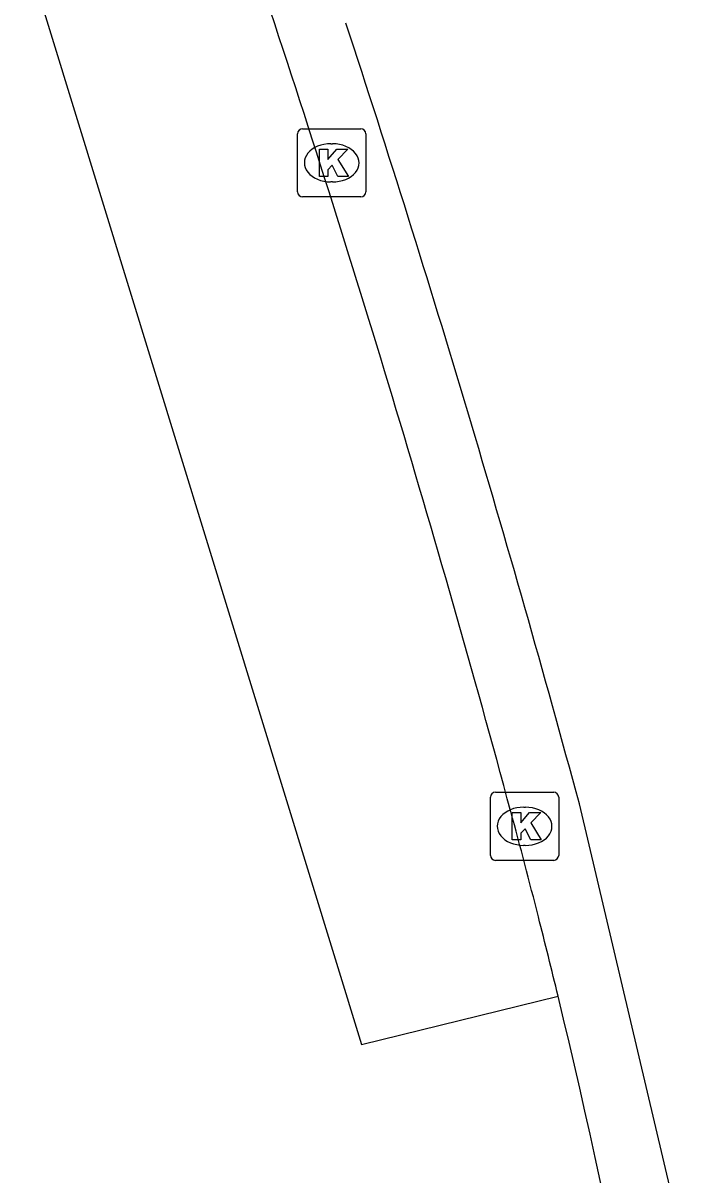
# Model space of a CAD drawing. Extents: x 160379 to 161131, y 383940 to 384849.
# Drawn here: x 161117.8 to 161127.69, y 384310.2 to 384327.09 of the extents above; entities that cross this region are included whole.
import ezdxf

# ---------------------------------------------------------------- set-up
doc = ezdxf.new("R2010")
doc.units = 0
for name, color, linetype in [('IMGEO_Fietspad_gesloten', 7, 'Continuous'), ('IMGEO_Fietspad_open', 7, 'Continuous'), ('IMGEO_Kolk', 7, 'Continuous'), ('IMGEO_Voetpad_open', 7, 'Continuous')]:
    doc.layers.add(name, color=color, linetype=linetype)

msp = doc.modelspace()

# ---------------------------------------------------------------- linework, layer by layer
at = {"layer": 'IMGEO_Fietspad_gesloten'}
msp.add_lwpolyline([(161127.321, 384309.856), (161125.956, 384315.64)], dxfattribs=at)
msp.add_arc((160906.999, 384256.487), 226.807, 15.11789, 18.13829, dxfattribs=at)
at = {"layer": 'IMGEO_Fietspad_open'}
for centre, radius, start, end in [((160912.792, 384258.306), 219.741, 15.09376, 18.39405), ((161004.606, 384283.231), 124.605, 14.28947, 15.02189), ((161014.235, 384285.848), 114.628, 13.60863, 14.20957), ((161020.697, 384287.435), 107.974, 7.71452, 13.59721)]:
    msp.add_arc(centre, radius, start, end, dxfattribs=at)
at = {"layer": 'IMGEO_Kolk'}
for p, q in [((161121.826, 384324.618), (161121.826, 384325.47)), ((161121.901, 384325.544), (161122.753, 384325.544)), ((161122.827, 384325.47), (161122.827, 384324.618)), ((161122.314, 384325.324), (161122.339, 384325.324)), ((161122.337, 384324.764), (161122.312, 384324.764)), ((161122.753, 384324.544), (161121.901, 384324.544)), ((161124.728, 384315.812), (161125.58, 384315.812)), ((161124.653, 384314.886), (161124.653, 384315.738)), ((161125.654, 384315.738), (161125.654, 384314.886)), ((161125.141, 384315.592), (161125.166, 384315.592)), ((161125.164, 384315.032), (161125.139, 384315.032)), ((161125.58, 384314.812), (161124.728, 384314.812))]:
    msp.add_line(p, q, dxfattribs=at)
for points in [[(161121.826, 384324.618), (161121.826, 384325.47)], [(161121.901, 384325.544), (161122.753, 384325.544)], [(161122.827, 384325.47), (161122.827, 384324.618)], [(161122.147, 384325.244), (161122.27, 384325.244), (161122.27, 384325.093), (161122.4, 384325.244), (161122.564, 384325.244), (161122.418, 384325.093), (161122.571, 384324.844), (161122.419, 384324.844), (161122.334, 384325.008), (161122.27, 384324.941), (161122.27, 384324.844), (161122.147, 384324.844), (161122.147, 384325.244)], [(161122.753, 384324.544), (161121.901, 384324.544)], [(161124.728, 384315.812), (161125.58, 384315.812)], [(161124.653, 384314.886), (161124.653, 384315.738)], [(161125.654, 384315.738), (161125.654, 384314.886)], [(161124.974, 384315.512), (161125.097, 384315.512), (161125.097, 384315.361), (161125.227, 384315.512), (161125.391, 384315.512), (161125.245, 384315.361), (161125.398, 384315.112), (161125.246, 384315.112), (161125.161, 384315.276), (161125.097, 384315.209), (161125.097, 384315.112), (161124.974, 384315.112), (161124.974, 384315.512)], [(161125.58, 384314.812), (161124.728, 384314.812)]]:
    msp.add_lwpolyline(points, dxfattribs=at)
for centre, start, end in [((161121.903, 384325.468), 91.552, 178.448), ((161121.903, 384325.468), 91.552, 178.448), ((161122.751, 384325.468), 1.552, 88.448), ((161122.751, 384325.468), 1.552, 88.448), ((161121.903, 384324.62), 181.552, 268.448), ((161121.903, 384324.62), 181.552, 268.448), ((161122.751, 384324.62), 271.552, 358.448), ((161122.751, 384324.62), 271.552, 358.448), ((161124.73, 384315.736), 91.552, 178.448), ((161124.73, 384315.736), 91.552, 178.448), ((161125.578, 384315.736), 1.552, 88.448), ((161125.578, 384315.736), 1.552, 88.448), ((161124.73, 384314.888), 181.552, 268.448), ((161124.73, 384314.888), 181.552, 268.448), ((161125.578, 384314.888), 271.552, 358.448), ((161125.578, 384314.888), 271.552, 358.448)]:
    msp.add_arc(centre, 0.0765, start, end, dxfattribs=at)
for centre, major_axis, ratio, start_param, end_param in [((161122.313, 384325.044), (-0.387, 0.002), 0.722429, 4.712389, 7.853982), ((161122.338, 384325.044), (-0.39, 0.002), 0.717154, 1.570796, 4.712389), ((161125.14, 384315.312), (-0.387, 0.002), 0.722429, 4.712389, 7.853982), ((161125.165, 384315.312), (-0.39, 0.002), 0.717154, 1.570796, 4.712389)]:
    msp.add_ellipse(centre, major_axis=major_axis, ratio=ratio, start_param=start_param, end_param=end_param, dxfattribs=at)
at = {"layer": 'IMGEO_Voetpad_open'}
msp.add_lwpolyline([(161120.779, 384329.216), (161117.804, 384328.262), (161122.764, 384312.111), (161125.645, 384312.819)], dxfattribs=at)

doc.saveas('drawing.dxf')
